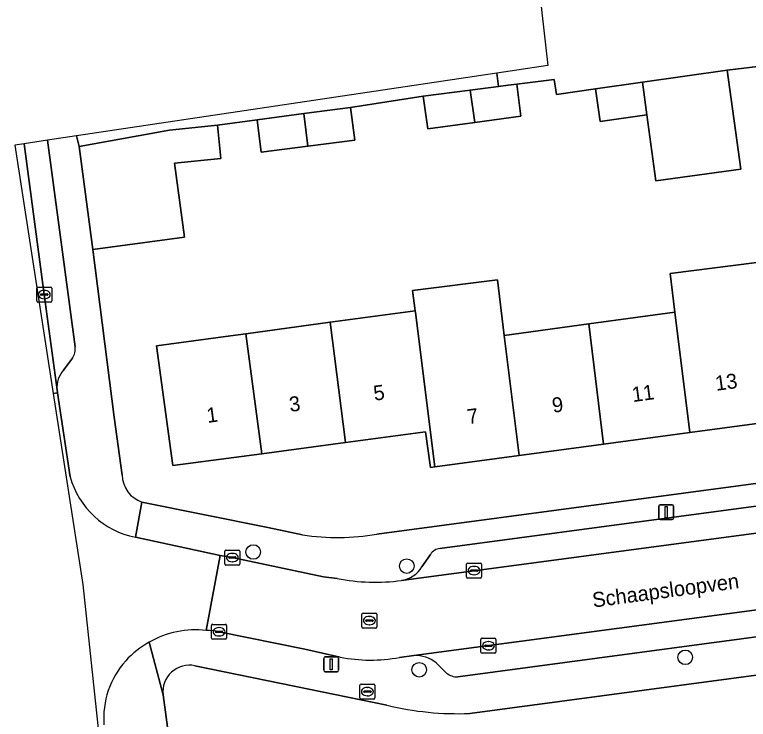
# Model space of a CAD drawing. Extents: x 163426 to 164192, y 380329 to 381641.
# Drawn here: x 163514.17 to 163563.29, y 381088.21 to 381135.4 of the extents above; entities that cross this region are included whole.
import ezdxf

# ---------------------------------------------------------------- set-up
doc = ezdxf.new("R2010")
doc.units = 0
for name, color, linetype in [('IMGEO_Boom', 7, 'Continuous'), ('IMGEO_Brandkraan', 7, 'Continuous'), ('IMGEO_Erf', 7, 'Continuous'), ('IMGEO_Kolk', 7, 'Continuous'), ('IMGEO_Lichtmast', 7, 'Continuous'), ('IMGEO_Muur', 7, 'Continuous'), ('IMGEO_Openbare_ruimte_label', 7, 'Continuous'), ('IMGEO_Pand', 7, 'Continuous'), ('IMGEO_Pand_nummerreeks', 7, 'Continuous'), ('IMGEO_Parkeervlak_open', 7, 'Continuous'), ('IMGEO_Rijbaan_lokaal_open', 7, 'Continuous'), ('IMGEO_Rioolput', 7, 'Continuous'), ('IMGEO_Voetpad_open', 7, 'Continuous')]:
    doc.layers.add(name, color=color, linetype=linetype)

msp = doc.modelspace()

# ---------------------------------------------------------------- linework, layer by layer
at = {"layer": 'IMGEO_Boom'}
for centre in [(163530.137, 381099.414), (163540.416, 381098.468), (163559.061, 381092.362), (163541.255, 381091.526)]:
    msp.add_circle(centre, 0.489, dxfattribs=at)
at = {"layer": 'IMGEO_Brandkraan'}
for p, q in [((163537.283, 381089.638), (163537.283, 381090.49)), ((163537.358, 381090.564), (163538.21, 381090.564)), ((163538.284, 381090.49), (163538.284, 381089.638)), ((163537.542, 381090.058), (163537.542, 381090.07)), ((163537.98, 381090.021), (163537.582, 381090.021)), ((163537.585, 381090.107), (163537.983, 381090.107)), ((163537.771, 381090.344), (163537.796, 381090.344)), ((163538.026, 381090.07), (163538.026, 381090.058)), ((163538.21, 381089.564), (163537.358, 381089.564)), ((163537.794, 381089.784), (163537.769, 381089.784))]:
    msp.add_line(p, q, dxfattribs=at)
for points in [[(163537.283, 381089.638), (163537.283, 381090.49)], [(163537.358, 381090.564), (163538.21, 381090.564)], [(163538.284, 381090.49), (163538.284, 381089.638)], [(163538.21, 381089.564), (163537.358, 381089.564)]]:
    msp.add_lwpolyline(points, dxfattribs=at)
for centre, radius, start, end in [((163537.36, 381090.488), 0.0765, 91.552, 178.448), ((163537.36, 381090.488), 0.0765, 91.552, 178.448), ((163538.208, 381090.488), 0.0765, 1.552, 88.448), ((163538.208, 381090.488), 0.0765, 1.552, 88.448), ((163537.582, 381090.067), 0.0403, 85.8775, 175.7526), ((163537.579, 381090.057), 0.0366, 178.938, 274.7102), ((163537.983, 381090.064), 0.043, 264.8664, 352.4533), ((163537.987, 381090.069), 0.0386, 1.7309, 96.639), ((163537.36, 381089.64), 0.0765, 181.552, 268.448), ((163537.36, 381089.64), 0.0765, 181.552, 268.448), ((163538.208, 381089.64), 0.0765, 271.552, 358.448), ((163538.208, 381089.64), 0.0765, 271.552, 358.448)]:
    msp.add_arc(centre, radius, start, end, dxfattribs=at)
for centre, major_axis, ratio, start_param, end_param in [((163537.77, 381090.064), (-0.387, 0.002), 0.722429, 4.712389, 7.853982), ((163537.795, 381090.064), (-0.39, 0.002), 0.717154, 1.570796, 4.712389)]:
    msp.add_ellipse(centre, major_axis=major_axis, ratio=ratio, start_param=start_param, end_param=end_param, dxfattribs=at)
at = {"layer": 'IMGEO_Erf'}
for points in [[(163564.484, 381131.985), (163561.88, 381131.685), (163562.784, 381125.048), (163557.093, 381124.274), (163556.49, 381128.698), (163553.376, 381128.245), (163553.06, 381130.426), (163550.433, 381130.044), (163550.285, 381131.063), (163547.788, 381130.741), (163548.066, 381128.591), (163544.967, 381128.177), (163541.819, 381127.756), (163541.527, 381129.933), (163536.644, 381129.179), (163536.93, 381127), (163533.796, 381126.589), (163530.68, 381126.18), (163530.394, 381128.359), (163527.751, 381127.985), (163527.975, 381125.768), (163524.877, 381125.457), (163525.545, 381120.497), (163519.41, 381119.671), (163520.828, 381108.433), (163521.354, 381104.563)], [(163565.032, 381108.186), (163559.372, 381107.423), (163553.6, 381106.645), (163547.935, 381105.882), (163542.291, 381105.122), (163541.997, 381105.082), (163541.682, 381107.457), (163536.327, 381106.745), (163530.716, 381105.998), (163524.748, 381105.204), (163523.653, 381113.216), (163528.608, 381113.889), (163529.65, 381114.03), (163535.289, 381114.796), (163540.978, 381115.568), (163540.81, 381116.935), (163546.49, 381117.633), (163546.947, 381113.919), (163552.613, 381114.684), (163558.377, 381115.463), (163558.054, 381118.072), (163563.846, 381118.789)], [(163538.412, 381100.618), (163587.5, 381107.168)], [(163522.689, 381102.755), (163531.111, 381101.05), (163533.447, 381100.571)], [(163588.503, 381094.461), (163544.642, 381088.602)], [(163539.089, 381089.149), (163532.985, 381090.401), (163526.238, 381091.796)], [(163524.106, 381089.843), (163526.055, 381075.376), (163526.663, 381070.867), (163527.606, 381063.862), (163528.471, 381057.443), (163536.152, 381000), (163537.686, 380988.53)]]:
    msp.add_lwpolyline(points, dxfattribs=at)
for centre, radius, start, end in [((163523.332, 381104.627), 1.979, 181.8411, 251.0421), ((163535.793, 381115.058), 14.675, 260.8029, 280.2818), ((163525.865, 381090.063), 1.772, 77.8354, 187.1465), ((163543.86, 381109.123), 20.536, 256.566, 272.1825)]:
    msp.add_arc(centre, radius, start, end, dxfattribs=at)
at = {"layer": 'IMGEO_Kolk'}
for p, q in [((163515.644, 381116.225), (163515.644, 381117.077)), ((163515.719, 381117.151), (163516.571, 381117.151)), ((163516.645, 381117.077), (163516.645, 381116.225)), ((163515.903, 381116.645), (163515.903, 381116.657)), ((163516.341, 381116.608), (163515.943, 381116.608)), ((163515.946, 381116.694), (163516.344, 381116.694)), ((163516.132, 381116.931), (163516.157, 381116.931)), ((163516.387, 381116.657), (163516.387, 381116.645)), ((163516.571, 381116.151), (163515.719, 381116.151)), ((163516.155, 381116.371), (163516.13, 381116.371)), ((163528.238, 381098.616), (163528.238, 381099.468)), ((163528.313, 381099.542), (163529.165, 381099.542)), ((163528.726, 381099.322), (163528.751, 381099.322)), ((163529.239, 381099.468), (163529.239, 381098.616)), ((163528.497, 381099.036), (163528.497, 381099.048)), ((163528.935, 381098.999), (163528.537, 381098.999)), ((163528.54, 381099.085), (163528.938, 381099.085)), ((163528.981, 381099.048), (163528.981, 381099.036)), ((163529.165, 381098.542), (163528.313, 381098.542)), ((163528.749, 381098.762), (163528.724, 381098.762)), ((163544.424, 381097.743), (163544.424, 381098.595)), ((163544.499, 381098.669), (163545.351, 381098.669)), ((163544.912, 381098.449), (163544.937, 381098.449)), ((163545.425, 381098.595), (163545.425, 381097.743)), ((163544.683, 381098.163), (163544.683, 381098.175)), ((163545.121, 381098.126), (163544.723, 381098.126)), ((163544.726, 381098.212), (163545.124, 381098.212)), ((163544.935, 381097.889), (163544.91, 381097.889)), ((163545.167, 381098.175), (163545.167, 381098.163)), ((163545.351, 381097.669), (163544.499, 381097.669)), ((163527.351, 381093.644), (163527.351, 381094.496)), ((163527.426, 381094.57), (163528.278, 381094.57)), ((163528.352, 381094.496), (163528.352, 381093.644)), ((163527.61, 381094.064), (163527.61, 381094.076)), ((163528.048, 381094.027), (163527.65, 381094.027)), ((163527.653, 381094.113), (163528.051, 381094.113)), ((163527.839, 381094.35), (163527.864, 381094.35)), ((163528.094, 381094.076), (163528.094, 381094.064)), ((163528.278, 381093.57), (163527.426, 381093.57)), ((163527.862, 381093.79), (163527.837, 381093.79)), ((163545.387, 381092.712), (163545.387, 381093.564)), ((163545.462, 381093.638), (163546.314, 381093.638)), ((163545.875, 381093.418), (163545.9, 381093.418)), ((163546.388, 381093.564), (163546.388, 381092.712)), ((163545.646, 381093.132), (163545.646, 381093.144)), ((163546.084, 381093.095), (163545.686, 381093.095)), ((163545.689, 381093.181), (163546.087, 381093.181)), ((163546.13, 381093.144), (163546.13, 381093.132)), ((163546.314, 381092.638), (163545.462, 381092.638)), ((163545.898, 381092.858), (163545.873, 381092.858))]:
    msp.add_line(p, q, dxfattribs=at)
for points in [[(163515.644, 381116.225), (163515.644, 381117.077)], [(163515.719, 381117.151), (163516.571, 381117.151)], [(163516.645, 381117.077), (163516.645, 381116.225)], [(163516.571, 381116.151), (163515.719, 381116.151)], [(163528.238, 381098.616), (163528.238, 381099.468)], [(163528.313, 381099.542), (163529.165, 381099.542)], [(163529.239, 381099.468), (163529.239, 381098.616)], [(163529.165, 381098.542), (163528.313, 381098.542)], [(163544.424, 381097.743), (163544.424, 381098.595)], [(163544.499, 381098.669), (163545.351, 381098.669)], [(163545.425, 381098.595), (163545.425, 381097.743)], [(163545.351, 381097.669), (163544.499, 381097.669)], [(163527.351, 381093.644), (163527.351, 381094.496)], [(163527.426, 381094.57), (163528.278, 381094.57)], [(163528.352, 381094.496), (163528.352, 381093.644)], [(163528.278, 381093.57), (163527.426, 381093.57)], [(163545.387, 381092.712), (163545.387, 381093.564)], [(163545.462, 381093.638), (163546.314, 381093.638)], [(163546.388, 381093.564), (163546.388, 381092.712)], [(163546.314, 381092.638), (163545.462, 381092.638)]]:
    msp.add_lwpolyline(points, dxfattribs=at)
for centre, radius, start, end in [((163515.721, 381117.075), 0.0765, 91.552, 178.448), ((163515.721, 381117.075), 0.0765, 91.552, 178.448), ((163516.569, 381117.075), 0.0765, 1.552, 88.448), ((163516.569, 381117.075), 0.0765, 1.552, 88.448), ((163515.943, 381116.654), 0.0403, 85.8775, 175.7526), ((163515.94, 381116.644), 0.0366, 178.938, 274.7102), ((163516.344, 381116.651), 0.043, 264.8664, 352.4533), ((163516.348, 381116.656), 0.0386, 1.7309, 96.639), ((163515.721, 381116.227), 0.0765, 181.552, 268.448), ((163515.721, 381116.227), 0.0765, 181.552, 268.448), ((163516.569, 381116.227), 0.0765, 271.552, 358.448), ((163516.569, 381116.227), 0.0765, 271.552, 358.448), ((163528.315, 381099.466), 0.0765, 91.552, 178.448), ((163528.315, 381099.466), 0.0765, 91.552, 178.448), ((163529.163, 381099.466), 0.0765, 1.552, 88.448), ((163529.163, 381099.466), 0.0765, 1.552, 88.448), ((163528.537, 381099.045), 0.0403, 85.8775, 175.7526), ((163528.534, 381099.035), 0.0366, 178.938, 274.7102), ((163528.938, 381099.042), 0.043, 264.8664, 352.4533), ((163528.942, 381099.047), 0.0386, 1.7309, 96.639), ((163528.315, 381098.618), 0.0765, 181.552, 268.448), ((163528.315, 381098.618), 0.0765, 181.552, 268.448), ((163529.163, 381098.618), 0.0765, 271.552, 358.448), ((163529.163, 381098.618), 0.0765, 271.552, 358.448), ((163544.501, 381098.593), 0.0765, 91.552, 178.448), ((163544.501, 381098.593), 0.0765, 91.552, 178.448), ((163545.349, 381098.593), 0.0765, 1.552, 88.448), ((163545.349, 381098.593), 0.0765, 1.552, 88.448), ((163544.723, 381098.172), 0.0403, 85.8775, 175.7526), ((163544.72, 381098.162), 0.0366, 178.938, 274.7102), ((163545.124, 381098.169), 0.043, 264.8664, 352.4533), ((163545.128, 381098.174), 0.0386, 1.7309, 96.639), ((163544.501, 381097.745), 0.0765, 181.552, 268.448), ((163544.501, 381097.745), 0.0765, 181.552, 268.448), ((163545.349, 381097.745), 0.0765, 271.552, 358.448), ((163545.349, 381097.745), 0.0765, 271.552, 358.448), ((163527.428, 381094.494), 0.0765, 91.552, 178.448), ((163527.428, 381094.494), 0.0765, 91.552, 178.448), ((163528.276, 381094.494), 0.0765, 1.552, 88.448), ((163528.276, 381094.494), 0.0765, 1.552, 88.448), ((163527.65, 381094.073), 0.0403, 85.8775, 175.7526), ((163527.647, 381094.063), 0.0366, 178.938, 274.7102), ((163528.051, 381094.07), 0.043, 264.8664, 352.4533), ((163528.055, 381094.075), 0.0386, 1.7309, 96.639), ((163527.428, 381093.646), 0.0765, 181.552, 268.448), ((163527.428, 381093.646), 0.0765, 181.552, 268.448), ((163528.276, 381093.646), 0.0765, 271.552, 358.448), ((163528.276, 381093.646), 0.0765, 271.552, 358.448), ((163545.464, 381093.562), 0.0765, 91.552, 178.448), ((163545.464, 381093.562), 0.0765, 91.552, 178.448), ((163546.312, 381093.562), 0.0765, 1.552, 88.448), ((163546.312, 381093.562), 0.0765, 1.552, 88.448), ((163545.686, 381093.141), 0.0403, 85.8775, 175.7526), ((163545.683, 381093.131), 0.0366, 178.938, 274.7102), ((163546.087, 381093.138), 0.043, 264.8664, 352.4533), ((163546.091, 381093.143), 0.0386, 1.7309, 96.639), ((163545.464, 381092.714), 0.0765, 181.552, 268.448), ((163545.464, 381092.714), 0.0765, 181.552, 268.448), ((163546.312, 381092.714), 0.0765, 271.552, 358.448), ((163546.312, 381092.714), 0.0765, 271.552, 358.448)]:
    msp.add_arc(centre, radius, start, end, dxfattribs=at)
for centre, major_axis, ratio, start_param, end_param in [((163516.131, 381116.651), (-0.387, 0.002), 0.722429, 4.712389, 7.853982), ((163516.156, 381116.651), (-0.39, 0.002), 0.717154, 1.570796, 4.712389), ((163528.725, 381099.042), (-0.387, 0.002), 0.722429, 4.712389, 7.853982), ((163528.75, 381099.042), (-0.39, 0.002), 0.717154, 1.570796, 4.712389), ((163544.911, 381098.169), (-0.387, 0.002), 0.722429, 4.712389, 7.853982), ((163544.936, 381098.169), (-0.39, 0.002), 0.717154, 1.570796, 4.712389), ((163527.838, 381094.07), (-0.387, 0.002), 0.722429, 4.712389, 7.853982), ((163527.863, 381094.07), (-0.39, 0.002), 0.717154, 1.570796, 4.712389), ((163545.874, 381093.138), (-0.387, 0.002), 0.722429, 4.712389, 7.853982), ((163545.899, 381093.138), (-0.39, 0.002), 0.717154, 1.570796, 4.712389)]:
    msp.add_ellipse(centre, major_axis=major_axis, ratio=ratio, start_param=start_param, end_param=end_param, dxfattribs=at)
at = {"layer": 'IMGEO_Lichtmast'}
for p, q in [((163557.29, 381101.68), (163557.29, 381102.48)), ((163557.29, 381102.48), (163557.29, 381101.68)), ((163557.39, 381102.58), (163558.18, 381102.58)), ((163558.18, 381102.58), (163557.39, 381102.58)), ((163558.28, 381102.48), (163558.28, 381101.68)), ((163558.28, 381101.68), (163558.28, 381102.48)), ((163558.18, 381101.58), (163557.39, 381101.58)), ((163557.39, 381101.58), (163558.18, 381101.58)), ((163534.859, 381091.493), (163534.859, 381092.293)), ((163534.859, 381092.293), (163534.859, 381091.493)), ((163534.959, 381092.393), (163535.749, 381092.393)), ((163535.749, 381092.393), (163534.959, 381092.393)), ((163535.849, 381092.293), (163535.849, 381091.493)), ((163535.849, 381091.493), (163535.849, 381092.293)), ((163535.749, 381091.393), (163534.959, 381091.393)), ((163534.959, 381091.393), (163535.749, 381091.393))]:
    msp.add_line(p, q, dxfattribs=at)
for points in [[(163557.71, 381102.455), (163557.86, 381102.455), (163557.86, 381101.705), (163557.71, 381101.705), (163557.71, 381102.455)], [(163535.279, 381092.268), (163535.429, 381092.268), (163535.429, 381091.518), (163535.279, 381091.518), (163535.279, 381092.268)]]:
    msp.add_lwpolyline(points, dxfattribs=at)
for centre, start, end in [((163557.39, 381102.48), 90, 180), ((163557.39, 381102.48), 90, 180), ((163558.18, 381102.48), 0, 90), ((163558.18, 381102.48), 360, 90), ((163557.39, 381101.68), 180, 270), ((163557.39, 381101.68), 180, 270), ((163558.18, 381101.68), 270, 0), ((163558.18, 381101.68), 270, 0), ((163534.959, 381092.293), 90, 180), ((163534.959, 381092.293), 90, 180), ((163535.749, 381092.293), 0, 90), ((163535.749, 381092.293), 360, 90), ((163534.959, 381091.493), 180, 270), ((163534.959, 381091.493), 180, 270), ((163535.749, 381091.493), 270, 0), ((163535.749, 381091.493), 270, 0)]:
    msp.add_arc(centre, 0.1, start, end, dxfattribs=at)
at = {"layer": 'IMGEO_Muur'}
msp.add_lwpolyline([(163520.828, 381108.433), (163519.41, 381119.671)], dxfattribs=at)
at = {"layer": 'IMGEO_Pand'}
for points in [[(163556.193, 381130.882), (163556.49, 381128.698), (163557.093, 381124.274), (163562.784, 381125.048), (163561.88, 381131.685)], [(163547.788, 381130.741), (163547.198, 381130.665), (163546.562, 381130.583), (163544.666, 381130.338), (163544.967, 381128.177), (163548.066, 381128.591)], [(163556.193, 381130.882), (163553.06, 381130.426), (163553.376, 381128.245), (163556.49, 381128.698)], [(163544.967, 381128.177), (163544.666, 381130.338), (163541.527, 381129.933), (163541.819, 381127.756)], [(163533.796, 381126.589), (163533.52, 381128.769), (163530.394, 381128.359), (163530.68, 381126.18)], [(163533.796, 381126.589), (163536.93, 381127), (163536.644, 381129.179), (163533.52, 381128.769)], [(163519.41, 381119.671), (163525.545, 381120.497), (163524.877, 381125.457), (163527.975, 381125.768), (163527.751, 381127.985), (163524.525, 381127.66), (163518.483, 381126.559)], [(163564.131, 381116.241), (163563.846, 381118.789), (163558.054, 381118.072), (163558.377, 381115.463), (163559.372, 381107.423), (163565.032, 381108.186)], [(163547.935, 381105.882), (163546.947, 381113.919), (163546.49, 381117.633), (163540.81, 381116.935), (163540.978, 381115.568), (163540.993, 381115.456), (163542.291, 381105.122)], [(163542.291, 381105.122), (163540.993, 381115.456), (163540.978, 381115.568), (163535.289, 381114.796), (163536.327, 381106.745), (163541.682, 381107.457), (163541.997, 381105.082)], [(163559.372, 381107.423), (163558.377, 381115.463), (163552.613, 381114.684), (163553.6, 381106.645)], [(163529.65, 381114.03), (163530.716, 381105.998), (163536.327, 381106.745), (163535.289, 381114.796)], [(163547.935, 381105.882), (163553.6, 381106.645), (163552.613, 381114.684), (163546.947, 381113.919)], [(163529.65, 381114.03), (163528.608, 381113.889), (163523.653, 381113.216), (163524.748, 381105.204), (163530.716, 381105.998)]]:
    msp.add_lwpolyline(points, close=True, dxfattribs=at)
at = {"layer": 'IMGEO_Parkeervlak_open'}
for points in [[(163516.355, 381126.983), (163514.8, 381126.75), (163516.144, 381116.651), (163517.002, 381110.283)], [(163518.207, 381113.155), (163516.355, 381126.983)], [(163517.424, 381111.6), (163518.031, 381112.397)], [(163585.311, 381105.356), (163542.643, 381099.655)], [(163540.061, 381097.511), (163588.22, 381103.933)], [(163588.678, 381098.851), (163540.896, 381092.473)], [(163541.997, 381099.253), (163541.437, 381098.416)], [(163543.832, 381091.056), (163586.498, 381096.765)], [(163542.393, 381091.992), (163543.088, 381091.31)]]:
    msp.add_lwpolyline(points, dxfattribs=at)
for centre, radius, start, end in [((163517.145, 381113.002), 1.073, 325.6739, 8.1823), ((163518.841, 381110.42), 1.844, 140.2095, 184.257), ((163542.764, 381098.741), 0.922, 97.5229, 146.2644), ((163539.781, 381099.436), 1.945, 278.2861, 328.38), ((163540.991, 381090.199), 2.276, 51.9789, 92.3957), ((163543.781, 381092.123), 1.068, 229.5609, 272.7395)]:
    msp.add_arc(centre, radius, start, end, dxfattribs=at)
at = {"layer": 'IMGEO_Rijbaan_lokaal_open'}
for points in [[(163529.08, 381315.546), (163549.87, 381132.002), (163546.445, 381131.489), (163546.562, 381130.583), (163547.198, 381130.665), (163547.788, 381130.741), (163550.285, 381131.063), (163550.433, 381130.044), (163553.06, 381130.426), (163556.193, 381130.882), (163561.88, 381131.685), (163564.484, 381131.985), (163567.567, 381132.427), (163570.686, 381132.875), (163575.793, 381133.573), (163578.91, 381133.968), (163582.014, 381134.362), (163588.184, 381135.145), (163588.182, 381135.182), (163587.952, 381140.312)], [(163517.879, 381104.451), (163517.031, 381110.071), (163516.743, 381110.026), (163518.724, 381097.242), (163519.851, 381086.738)], [(163588.678, 381098.851), (163588.947, 381098.887), (163589.386, 381098.89), (163588.68, 381103.951), (163588.22, 381103.933), (163540.061, 381097.511)], [(163526.995, 381094.166), (163527.923, 381099.184), (163522.245, 381100.401)], [(163535.767, 381097.645), (163534.851, 381097.755), (163528.739, 381099.041), (163527.923, 381099.184), (163526.995, 381094.166)], [(163539.927, 381092.358), (163540.896, 381092.473), (163588.678, 381098.851)], [(163527.852, 381094.071), (163533.591, 381092.905), (163535.949, 381092.374)]]:
    msp.add_lwpolyline(points, dxfattribs=at)
msp.add_lwpolyline([(163514.8, 381126.75), (163514.166, 381126.655), (163516.743, 381110.026), (163517.031, 381110.071), (163517.002, 381110.283), (163516.144, 381116.651)], close=True, dxfattribs=at)
for centre, radius, start, end in [((163523.353, 381105.973), 5.682, 195.5436, 258.757), ((163538.315, 381110.436), 13.043, 258.7332, 277.692), ((163526.32, 381087.776), 6.426, 83.973, 119.3264), ((163526.448, 381085.319), 8.864, 80.8865, 86.4625), ((163526.339, 381087.754), 6.454, 119.3808, 137.2515), ((163525.912, 381088.281), 5.784, 138.2092, 184.4582), ((163537.979, 381102.682), 10.506, 258.8562, 280.6829)]:
    msp.add_arc(centre, radius, start, end, dxfattribs=at)
at = {"layer": 'IMGEO_Rioolput'}
for p, q in [((163537.415, 381094.394), (163537.415, 381095.246)), ((163537.49, 381095.32), (163538.342, 381095.32)), ((163537.903, 381095.1), (163537.928, 381095.1)), ((163538.416, 381095.246), (163538.416, 381094.394)), ((163537.674, 381094.814), (163537.674, 381094.826)), ((163538.112, 381094.777), (163537.714, 381094.777)), ((163537.717, 381094.863), (163538.115, 381094.863)), ((163537.926, 381094.54), (163537.901, 381094.54)), ((163538.158, 381094.826), (163538.158, 381094.814)), ((163538.342, 381094.32), (163537.49, 381094.32))]:
    msp.add_line(p, q, dxfattribs=at)
for points in [[(163537.415, 381094.394), (163537.415, 381095.246)], [(163537.49, 381095.32), (163538.342, 381095.32)], [(163538.416, 381095.246), (163538.416, 381094.394)], [(163538.342, 381094.32), (163537.49, 381094.32)]]:
    msp.add_lwpolyline(points, dxfattribs=at)
for centre, radius, start, end in [((163537.492, 381095.244), 0.0765, 91.552, 178.448), ((163537.492, 381095.244), 0.0765, 91.552, 178.448), ((163538.34, 381095.244), 0.0765, 1.552, 88.448), ((163538.34, 381095.244), 0.0765, 1.552, 88.448), ((163537.492, 381094.396), 0.0765, 181.552, 268.448), ((163537.492, 381094.396), 0.0765, 181.552, 268.448), ((163537.714, 381094.823), 0.0403, 85.8775, 175.7526), ((163537.711, 381094.813), 0.0366, 178.938, 274.7102), ((163538.115, 381094.82), 0.043, 264.8664, 352.4533), ((163538.119, 381094.825), 0.0386, 1.7309, 96.639), ((163538.34, 381094.396), 0.0765, 271.552, 358.448), ((163538.34, 381094.396), 0.0765, 271.552, 358.448)]:
    msp.add_arc(centre, radius, start, end, dxfattribs=at)
for centre, major_axis, ratio, start_param, end_param in [((163537.902, 381094.82), (-0.387, 0.002), 0.722429, 4.712389, 7.853982), ((163537.927, 381094.82), (-0.39, 0.002), 0.717154, 1.570796, 4.712389)]:
    msp.add_ellipse(centre, major_axis=major_axis, ratio=ratio, start_param=start_param, end_param=end_param, dxfattribs=at)
at = {"layer": 'IMGEO_Voetpad_open'}
msp.add_lwpolyline([(163518.312, 381127.276), (163518.483, 381126.559), (163524.525, 381127.66), (163527.751, 381127.985), (163530.394, 381128.359), (163533.52, 381128.769), (163536.644, 381129.179), (163541.527, 381129.933), (163544.666, 381130.338), (163546.562, 381130.583), (163546.445, 381131.489)], close=True, dxfattribs=at)
for points in [[(163518.312, 381127.276), (163516.355, 381126.983), (163518.207, 381113.155)], [(163521.354, 381104.563), (163520.828, 381108.433), (163519.41, 381119.671), (163518.483, 381126.559), (163518.312, 381127.276)], [(163518.031, 381112.397), (163517.424, 381111.6)], [(163517.002, 381110.283), (163517.031, 381110.071), (163517.879, 381104.451)], [(163588.22, 381103.933), (163588.68, 381103.951), (163587.5, 381107.168), (163538.412, 381100.618)], [(163542.643, 381099.655), (163585.311, 381105.356)], [(163522.689, 381102.755), (163522.245, 381100.401), (163527.923, 381099.184), (163528.739, 381099.041), (163534.851, 381097.755), (163535.767, 381097.645)], [(163522.245, 381100.401), (163522.689, 381102.755)], [(163533.447, 381100.571), (163531.111, 381101.05), (163522.689, 381102.755)], [(163541.437, 381098.416), (163541.997, 381099.253)], [(163586.498, 381096.765), (163543.832, 381091.056)], [(163544.642, 381088.602), (163588.503, 381094.461)], [(163535.949, 381092.374), (163533.591, 381092.905), (163527.852, 381094.071)], [(163526.663, 381070.867), (163526.055, 381075.376), (163524.106, 381089.843), (163523.173, 381093.378)], [(163523.173, 381093.378), (163524.106, 381089.843)], [(163540.896, 381092.473), (163539.927, 381092.358)], [(163543.088, 381091.31), (163542.393, 381091.992)], [(163526.238, 381091.796), (163532.985, 381090.401), (163539.089, 381089.149)]]:
    msp.add_lwpolyline(points, dxfattribs=at)
for centre, radius, start, end in [((163517.145, 381113.002), 1.073, 325.6739, 8.1823), ((163518.841, 381110.42), 1.844, 140.2095, 184.257), ((163523.353, 381105.973), 5.682, 195.5436, 258.757), ((163523.332, 381104.627), 1.979, 181.8411, 251.0421), ((163535.793, 381115.058), 14.675, 260.8029, 280.2818), ((163542.764, 381098.741), 0.922, 97.5229, 146.2644), ((163539.781, 381099.436), 1.945, 278.2861, 328.38), ((163538.315, 381110.436), 13.043, 258.7332, 277.692), ((163526.32, 381087.776), 6.426, 83.973, 119.3264), ((163526.448, 381085.319), 8.864, 80.8865, 86.4625), ((163526.339, 381087.754), 6.454, 119.3808, 137.2515), ((163540.991, 381090.199), 2.276, 51.9789, 92.3957), ((163525.912, 381088.281), 5.784, 138.2092, 184.4582), ((163537.979, 381102.682), 10.506, 258.8562, 280.6829), ((163525.865, 381090.063), 1.772, 77.8354, 187.1465), ((163543.781, 381092.123), 1.068, 229.5609, 272.7395), ((163543.86, 381109.123), 20.536, 256.566, 272.1825)]:
    msp.add_arc(centre, radius, start, end, dxfattribs=at)

# ---------------------------------------------------------------- texts
at = {"layer": 'IMGEO_Openbare_ruimte_label'}
msp.add_text('Schaapsloopven', height=1, rotation=7.5871, dxfattribs=at).set_placement((163552.91, 381095.692))
at = {"layer": 'IMGEO_Pand_nummerreeks'}
for s, rotation, p in [('13', 7.6719, (163561.136, 381110.204)), ('5', 7.5785, (163538.255, 381109.543)), ('11', 7.6742, (163555.561, 381109.452)), ('3', 7.5785, (163532.611, 381108.792)), ('9', 7.6742, (163550.215, 381108.732)), ('1', 7.5785, (163527.079, 381108.056)), ('7', 7.6742, (163544.526, 381107.966))]:
    msp.add_text(s, height=1, rotation=rotation, dxfattribs=at).set_placement(p)

doc.saveas('drawing.dxf')
